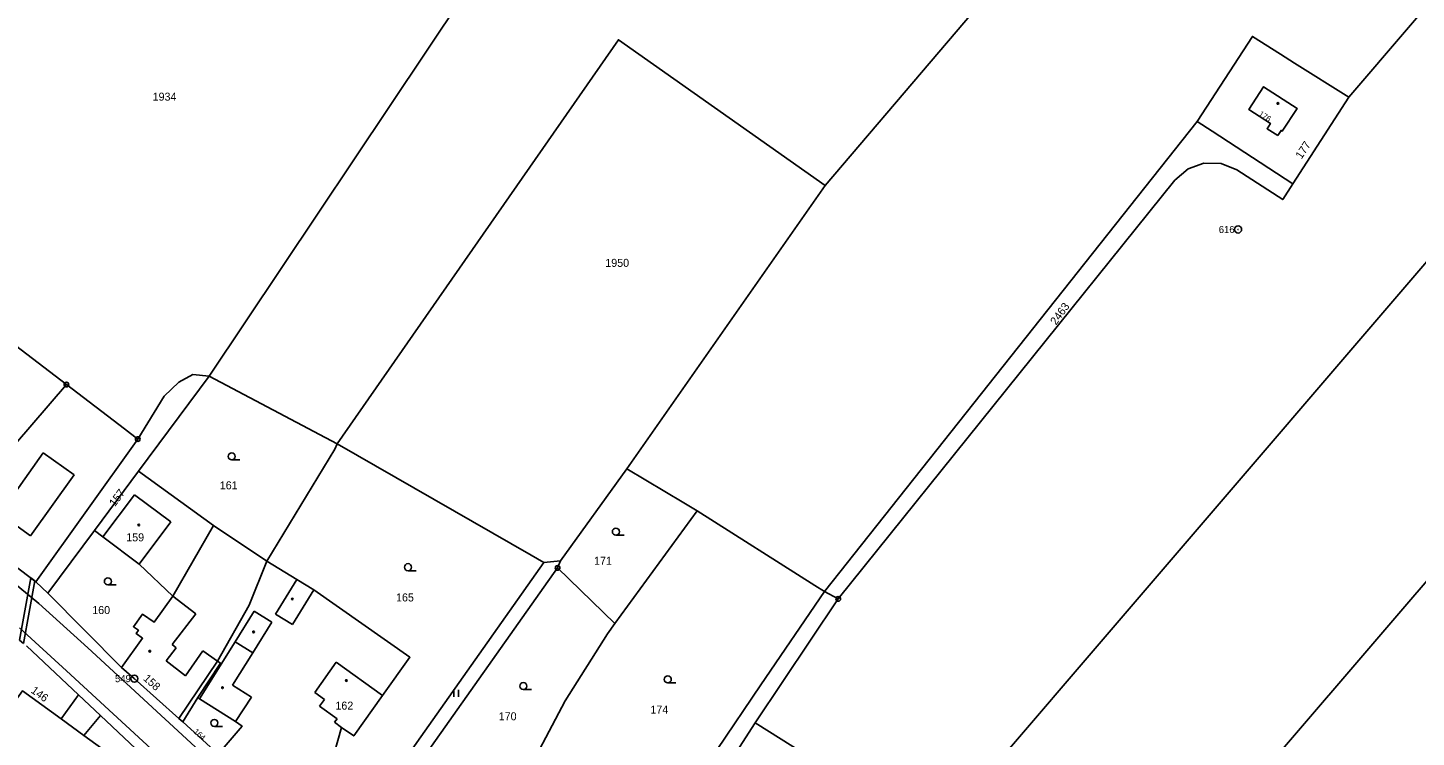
# Model space of a CAD drawing. Extents: x -504988 to -494607, y -1123820 to -1114018.
# Drawn here: x -501863.6 to -501568.7, y -1120706.4 to -1120555.7 of the extents above; entities that cross this region are included whole.
import ezdxf

# ---------------------------------------------------------------- set-up
doc = ezdxf.new("R2010")
doc.units = 0
for name, color, linetype in [('Hranice parcel', 7, 'Continuous'), ('Parcelní čísla', 7, 'Continuous'), ('Vnitřní kresba', 7, 'Continuous'), ('Věcná břemena k části', 7, 'Continuous'), ('Značky bodu BP', 7, 'Continuous'), ('Značky budov', 7, 'Continuous'), ('Značky kultur', 7, 'Continuous')]:
    doc.layers.add(name, color=color, linetype=linetype)

msp = doc.modelspace()

# ---------------------------------------------------------------- linework, layer by layer
at = {"layer": 'Hranice parcel'}
for p, q in [((-501740.45, -1120503.19), (-501825.02, -1120629.7)), ((-501594.85, -1120588.84), (-501583.01, -1120570.44)), ((-501694.34, -1120675.5), (-501615.17, -1120575.63)), ((-501694.2, -1120589.18), (-501736.3, -1120649.41)), ((-501855.35, -1120631.52), (-501879.92, -1120659.85)), ((-501840.04, -1120649.9), (-501825.02, -1120629.7)), ((-501797.86, -1120644.13), (-501825.02, -1120629.7)), ((-501840.21, -1120643.09), (-501861.83, -1120673.4)), ((-501849.43, -1120662.53), (-501840.04, -1120649.9)), ((-501824.11, -1120661.45), (-501840.04, -1120649.9)), ((-501736.3, -1120649.41), (-501750.39, -1120668.99)), ((-501738.88, -1120682.3), (-501721.42, -1120658.33)), ((-501879.92, -1120659.85), (-501861.83, -1120673.4)), ((-501824.11, -1120661.45), (-501832.75, -1120676.44)), ((-501812.8, -1120669), (-501824.11, -1120661.45)), ((-501859.33, -1120675.85), (-501849.43, -1120662.53)), ((-501793.45, -1120725.25), (-501753.97, -1120669.31)), ((-501750.39, -1120668.99), (-501753.97, -1120669.31)), ((-501751.05, -1120670.47), (-501750.39, -1120668.99)), ((-501738.88, -1120682.3), (-501751.05, -1120670.47)), ((-501861.83, -1120673.4), (-501859.33, -1120675.85)), ((-501859.33, -1120675.85), (-501843.63, -1120691.6)), ((-501691.43, -1120677.06), (-501694.34, -1120675.5)), ((-501709.04, -1120703.39), (-501691.43, -1120677.06)), ((-501852.83, -1120697.4), (-501863.86, -1120687.01)), ((-501830.66, -1120703.17), (-501827.44, -1120698.02)), ((-501830.66, -1120703.17), (-501823.12, -1120710.02)), ((-501692.26, -1120713.89), (-501709.04, -1120703.39))]:
    msp.add_line(p, q, dxfattribs=at)
for points in [[(-501694.2, -1120589.18), (-501597.62, -1120475.8), (-501501.03, -1120362.43), (-501404.45, -1120249.05)], [(-501583.01, -1120570.44), (-501478.65, -1120448.5), (-501374.29, -1120326.57)], [(-501671.16, -1120727.67), (-501570.2, -1120609.84), (-501469.25, -1120492.02), (-501368.29, -1120374.19)], [(-501354.92, -1120426.36), (-501447.86, -1120534.83), (-501540.79, -1120643.3), (-501633.73, -1120751.77)], [(-501797.86, -1120644.13), (-501738.11, -1120558.26), (-501694.2, -1120589.18)], [(-501583.01, -1120570.44), (-501594.49, -1120563.2), (-501597.51, -1120561.29), (-501603.45, -1120557.54), (-501615.17, -1120575.63)], [(-501598.08, -1120578.61), (-501597.37, -1120577.51), (-501597.12, -1120577.67), (-501593.98, -1120572.83), (-501601.08, -1120568.24), (-501604.21, -1120573.08), (-501599.64, -1120576.04), (-501600.36, -1120577.16), (-501598.08, -1120578.61)], [(-501615.17, -1120575.63), (-501612.01, -1120577.68), (-501594.85, -1120588.84)], [(-501594.85, -1120588.84), (-501597.03, -1120592.19), (-501606.77, -1120585.86), (-501610.06, -1120584.53), (-501613.79, -1120584.46), (-501617.09, -1120585.64), (-501619.95, -1120588.1), (-501691.43, -1120677.06)], [(-501855.35, -1120631.52), (-501879.46, -1120613.1), (-501902.35, -1120643.05)], [(-501825.02, -1120629.7), (-501828.54, -1120629.35), (-501831.47, -1120631.01), (-501834.62, -1120633.95), (-501840.21, -1120643.09)], [(-501840.21, -1120643.09), (-501843.05, -1120640.92), (-501855.35, -1120631.52)], [(-501812.8, -1120669), (-501798.38, -1120645.2), (-501797.86, -1120644.13)], [(-501753.97, -1120669.31), (-501756.65, -1120667.77), (-501797.86, -1120644.13)], [(-501721.42, -1120658.33), (-501724.21, -1120656.66), (-501736.3, -1120649.41)], [(-501694.34, -1120675.5), (-501696.42, -1120674.18), (-501721.42, -1120658.33)], [(-501849.43, -1120662.53), (-501847.61, -1120663.89), (-501839.93, -1120669.65), (-501832.75, -1120676.44)], [(-501827.44, -1120698.02), (-501822.67, -1120690.67), (-501823.24, -1120690.27), (-501816.56, -1120678.38), (-501812.8, -1120669)], [(-501800.84, -1120718.16), (-501796.91, -1120704.34), (-501794.33, -1120706.17), (-501788.2, -1120697.56), (-501782.42, -1120689.43), (-501802.79, -1120675.15), (-501806.41, -1120672.92), (-501812.8, -1120669)], [(-501787.85, -1120724.24), (-501777.81, -1120708.32), (-501751.05, -1120670.47)], [(-501832.75, -1120676.44), (-501836.75, -1120682.02), (-501839.2, -1120680.26), (-501841.13, -1120682.95), (-501840.06, -1120683.72), (-501840.54, -1120684.42), (-501839.18, -1120685.4), (-501843.63, -1120691.6)], [(-501750.98, -1120763.81), (-501739.5, -1120744.99), (-501717.14, -1120709.07), (-501707.86, -1120695.29), (-501694.34, -1120675.5)], [(-501759, -1120716.86), (-501749.45, -1120698.69), (-501740.45, -1120684.46), (-501738.88, -1120682.3)], [(-501843.63, -1120691.6), (-501840.94, -1120693.99), (-501831.47, -1120702.46), (-501830.66, -1120703.17)], [(-501852.83, -1120697.4), (-501856.51, -1120702.52), (-501864.72, -1120696.59), (-501883.56, -1120722.82)], [(-501838.13, -1120711.25), (-501848.14, -1120701.82), (-501852.83, -1120697.4)], [(-501827.44, -1120698.02), (-501827.08, -1120698.25), (-501819.47, -1120703.12), (-501818.04, -1120704.12), (-501823.12, -1120710.02)], [(-501709.04, -1120703.39), (-501727.68, -1120732.33), (-501737.27, -1120748.99), (-501743.6, -1120760.86), (-501746.07, -1120766.55)]]:
    msp.add_lwpolyline(points, dxfattribs=at)
at = {"layer": 'Vnitřní kresba'}
for p, q in [((-501869.53, -1120658.98), (-501860.28, -1120646.01)), ((-501860.28, -1120646.01), (-501853.73, -1120650.68)), ((-501853.73, -1120650.68), (-501862.99, -1120663.65)), ((-501847.61, -1120663.89), (-501840.88, -1120654.91)), ((-501840.88, -1120654.91), (-501833.2, -1120660.66)), ((-501862.99, -1120663.65), (-501869.53, -1120658.98)), ((-501833.2, -1120660.66), (-501839.93, -1120669.65)), ((-501874.33, -1120667.33), (-501861.19, -1120678.06)), ((-501810.95, -1120680.28), (-501806.41, -1120672.92)), ((-501832.75, -1120676.44), (-501827.87, -1120680.23)), ((-501802.79, -1120675.15), (-501807.33, -1120682.51)), ((-501861.19, -1120678.06), (-501850.8, -1120687.44)), ((-501827.87, -1120680.23), (-501832.93, -1120686.75)), ((-501819.51, -1120686.16), (-501815.46, -1120679.65)), ((-501811.72, -1120681.97), (-501815.77, -1120688.48)), ((-501815.46, -1120679.65), (-501811.72, -1120681.97)), ((-501807.33, -1120682.51), (-501810.95, -1120680.28)), ((-501855.35, -1120692.31), (-501865.32, -1120683.22)), ((-501850.8, -1120687.44), (-501826.19, -1120710.15)), ((-501832.03, -1120687.45), (-501834.18, -1120690.22)), ((-501832.93, -1120686.75), (-501832.03, -1120687.45)), ((-501830.08, -1120693.41), (-501826.38, -1120688.09)), ((-501827.08, -1120698.25), (-501819.51, -1120686.16)), ((-501826.38, -1120688.09), (-501823.24, -1120690.27)), ((-501819.51, -1120686.16), (-501815.77, -1120688.48)), ((-501834.18, -1120690.22), (-501830.08, -1120693.41)), ((-501823.24, -1120690.27), (-501831.47, -1120702.46)), ((-501815.77, -1120688.48), (-501820.06, -1120695.39)), ((-501802.63, -1120696.9), (-501798.09, -1120690.52)), ((-501798.09, -1120690.52), (-501788.2, -1120697.56)), ((-501830.83, -1120714.88), (-501855.35, -1120692.31)), ((-501820.06, -1120695.39), (-501816.04, -1120697.9)), ((-501800.54, -1120698.39), (-501802.63, -1120696.9)), ((-501816.04, -1120697.9), (-501819.47, -1120703.12)), ((-501801.59, -1120699.87), (-501800.54, -1120698.39)), ((-501797.87, -1120702.52), (-501801.59, -1120699.87)), ((-501856.51, -1120702.52), (-501851.65, -1120706.04)), ((-501848.14, -1120701.82), (-501851.65, -1120706.04)), ((-501798.41, -1120703.27), (-501797.87, -1120702.52)), ((-501796.91, -1120704.34), (-501798.41, -1120703.27)), ((-501851.65, -1120706.04), (-501840.24, -1120714.29))]:
    msp.add_line(p, q, dxfattribs=at)
at = {"layer": 'Věcná břemena k části'}
msp.add_lwpolyline([(-501864.48, -1120686.5), (-501862.05, -1120673.24), (-501862.94, -1120672.57), (-501865.34, -1120685.79)], close=True, dxfattribs=at)
at = {"layer": 'Značky bodu BP'}
for centre, radius in [((-501606.5, -1120598.56), 0.75), ((-501606.5, -1120598.56), 0.03), ((-501855.35, -1120631.52), 0.5), ((-501855.35, -1120631.52), 0.0303), ((-501840.21, -1120643.09), 0.5), ((-501840.21, -1120643.09), 0.0303), ((-501751.05, -1120670.47), 0.5), ((-501751.05, -1120670.47), 0.0303), ((-501691.43, -1120677.06), 0.5), ((-501691.43, -1120677.06), 0.0303), ((-501840.94, -1120693.99), 0.75), ((-501840.94, -1120693.99), 0.03)]:
    msp.add_circle(centre, radius, dxfattribs=at)
at = {"layer": 'Značky budov'}
for centre in [(-501598.05, -1120571.78), (-501839.99, -1120661.35), (-501807.39, -1120677.08), (-501815.62, -1120684.06), (-501837.65, -1120688.17), (-501795.91, -1120694.4), (-501822.21, -1120695.91)]:
    msp.add_circle(centre, 0.175, dxfattribs=at)
at = {"layer": 'Značky kultur'}
for p, q in [((-501820.25, -1120647.52), (-501818.5, -1120647.52)), ((-501738.65, -1120663.52), (-501736.9, -1120663.52)), ((-501782.81, -1120671.06), (-501781.06, -1120671.06)), ((-501846.55, -1120674.08), (-501844.8, -1120674.08)), ((-501773.1, -1120697.85), (-501773.1, -1120696.35)), ((-501772.1, -1120697.85), (-501772.1, -1120696.35)), ((-501758.31, -1120696.32), (-501756.56, -1120696.32)), ((-501727.64, -1120694.9), (-501725.89, -1120694.9)), ((-501823.94, -1120704.15), (-501822.19, -1120704.15))]:
    msp.add_line(p, q, dxfattribs=at)
for centre in [(-501820.25, -1120646.77), (-501738.65, -1120662.77), (-501782.81, -1120670.31), (-501846.55, -1120673.33), (-501727.64, -1120694.15), (-501758.31, -1120695.57), (-501823.94, -1120703.4)]:
    msp.add_circle(centre, 0.75, dxfattribs=at)

# ---------------------------------------------------------------- texts
at = {"layer": 'Parcelní čísla'}
for s, p in [('1934', (-501837.05, -1120571.19)), ('1950', (-501740.91, -1120606.5)), ('161', (-501822.79, -1120653.77)), ('159', (-501842.66, -1120664.82)), ('171', (-501743.29, -1120669.79)), ('165', (-501785.35, -1120677.59)), ('160', (-501849.88, -1120680.27)), ('162', (-501798.23, -1120700.57)), ('174', (-501731.33, -1120701.42)), ('170', (-501763.54, -1120702.84))]:
    msp.add_text(s, height=1.7, dxfattribs=at).set_placement(p)
for s, height, rotation, p in [('176', 1.2, 327, (-501602.23, -1120574.28)), ('177', 1.7, 57, (-501593.03, -1120583.72)), ('2463', 1.7, 54, (-501645.17, -1120618.99)), ('157', 1.7, 53, (-501845.08, -1120657.56)), ('158', 1.7, 318, (-501839.18, -1120694.15)), ('146', 1.7, 324, (-501863.05, -1120696.83)), ('164', 1.2, 318, (-501828.45, -1120705.41))]:
    msp.add_text(s, height=height, rotation=rotation, dxfattribs=at).set_placement(p)
at = {"layer": 'Značky bodu BP'}
for s, p in [('616', (-501610.6, -1120599.31)), ('549', (-501845.04, -1120694.74))]:
    msp.add_text(s, height=1.5, dxfattribs=at).set_placement(p)

doc.saveas('drawing.dxf')
